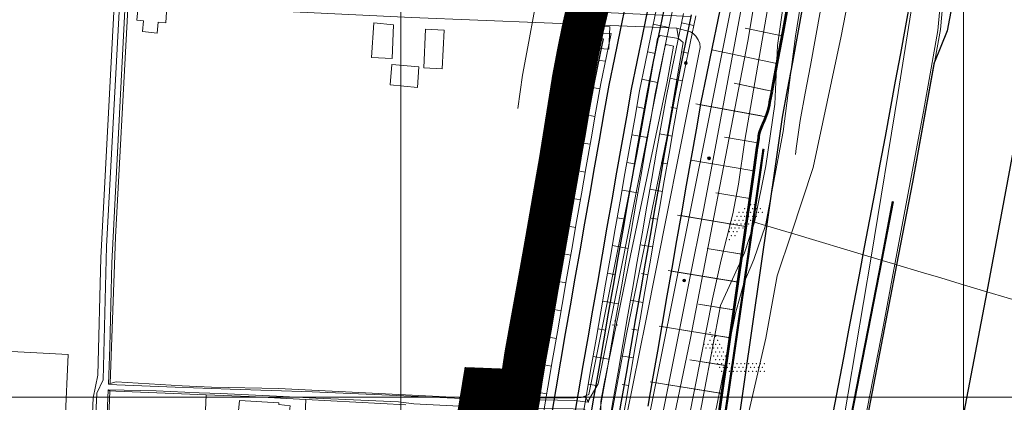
# Model space of a CAD drawing. Header units: metres. Extents: x 102313 to 104557, y 415820 to 422103.
# Tile 844 of 865: x 103732 to 103907, y 419799 to 419867. Entities that reach past the tile are written whole.
import ezdxf

# ---------------------------------------------------------------- set-up
doc = ezdxf.new("R2010")
doc.units = ezdxf.units.M
doc.header["$MEASUREMENT"] = 0
for name, pattern in [('DGN Style 2', [121.043411, 72.626047, -48.417365]), ('DGN Style 5', [84.730388, 36.313023, -48.417365]), ('KG-GV', [42, 12, -6, 0, -6, 12, -6]), ('VW-1-1_STREEP', [20, 10, -10])]:
    doc.linetypes.add(name, pattern=pattern)
for name, color, linetype, lineweight in [('00-50m-Bowgr-markering rijstrook', 4, 'DGN Style 5', 0), ('00-Coordinaten', 7, 'Continuous', 0), ('00-kader-2', 2, 'Continuous', 0), ('00-Taludlijn', 3, 'DGN Style 2', 0), ('Berm', 92, 'Continuous', 0), ('BOMEN', 7, 'Continuous', 0), ('Erf', 52, 'Continuous', 0), ('Geluidsscherm', 7, 'Continuous', 0), ('Hoofdgebouw', 1, 'Continuous', 0), ('Muur', 12, 'Continuous', 0), ('N-WE-GW-GRONDWERK_KRUIN-G', 3, 'Continuous', 30), ('N-WE-GW-GRONDWERKLIJN_KRUIN-G', 90, 'Continuous', 53), ('N-WE-GW-GRONDWERKLIJN_TEEN-G', 90, 'Continuous', 30), ('N-WE-GW-TALUDARCERING-G', 90, 'Continuous', 13), ('N-WE-GW-WATERGANG-G', 90, 'Continuous', 0), ('N-WE-GW-WATERGANG_WATERLIJN-G', 130, 'Continuous', 30), ('N-WE-KG-GRONDVERWERVING-G', 130, 'KG-GV', 30), ('N-WE-KW-KUNSTWERK_GELUIDSWERING-G', 170, 'VW-1-1_STREEP', 53), ('N-WE-VH-KANTVERHARDING-GD', 6, 'Continuous', 30), ('Oever_slootkant', 92, 'Continuous', 0), ('Schuur', 1, 'Continuous', 0), ('Terrein_bouwland', 92, 'Continuous', 0), ('Terrein_gras', 3, 'Continuous', 0), ('Terrein_onbegroeid', 94, 'Continuous', 0), ('Terrein_struiken', 92, 'Continuous', 0), ('water', 2, 'Continuous', 0), ('Wegdeel', 254, 'Continuous', 0)]:
    doc.layers.add(name, color=color, linetype=linetype, lineweight=lineweight)

# ---------------------------------------------------------------- blocks, each defined once
blk = doc.blocks.new('145_24')
at = {"layer": 'BOMEN'}
h = blk.add_hatch(color=7, dxfattribs=at)
edge = h.paths.add_edge_path()
edge.add_arc((0, 0), 0.25, 0, 360)
blk.add_circle((0, 0), 0.25, dxfattribs=at)

msp = doc.modelspace()

# ---------------------------------------------------------------- linework, layer by layer
at = {"layer": '00-50m-Bowgr-markering rijstrook', "flags": 128}
for points in [[(103856.186, 420053.952), (103855.372, 420049.039), (103854.558, 420044.138), (103853.741, 420039.238), (103852.923, 420034.339), (103852.101, 420029.439), (103851.277, 420024.541), (103850.451, 420019.64), (103849.925, 420016.533), (103849.623, 420014.748), (103848.791, 420009.847), (103847.958, 420004.951), (103847.122, 420000.055), (103846.283, 419995.159), (103845.442, 419990.264), (103844.598, 419985.369), (103843.752, 419980.471), (103843.353, 419978.171), (103842.904, 419975.584), (103842.052, 419970.687), (103841.199, 419965.794), (103840.343, 419960.901), (103839.484, 419956.009), (103838.623, 419951.117), (103837.759, 419946.226), (103836.893, 419941.335), (103836.025, 419936.445), (103835.154, 419931.555), (103834.28, 419926.665), (103833.404, 419921.776), (103832.525, 419916.888), (103831.644, 419911.999), (103830.761, 419907.112), (103829.875, 419902.224), (103828.986, 419897.337), (103828.095, 419892.451), (103827.201, 419887.565), (103826.305, 419882.68), (103825.407, 419877.795), (103824.506, 419872.91), (103823.602, 419868.026), (103822.696, 419863.142), (103821.587, 419857.179), (103820.736, 419851.169), (103820.037, 419846.246), (103819.336, 419841.324), (103818.632, 419836.402), (103817.925, 419831.48), (103817.216, 419826.559), (103816.504, 419821.638), (103815.79, 419816.716), (103815.074, 419811.796), (103814.354, 419806.875), (103813.633, 419801.955), (103812.908, 419797.035), (103812.181, 419792.115), (103811.452, 419787.196), (103810.72, 419782.276), (103809.986, 419777.357), (103809.249, 419772.439), (103808.672, 419768.604), (103808.18, 419766.093), (103807.928, 419764.812), (103806.969, 419759.932), (103806.006, 419755.051), (103805.871, 419754.364), (103805.044, 419750.183), (103804.077, 419745.308), (103803.109, 419740.434), (103802.138, 419735.561), (103801.164, 419730.688), (103800.188, 419725.816), (103799.209, 419720.945), (103798.228, 419716.073), (103797.244, 419711.203), (103796.258, 419706.333), (103795.269, 419701.463), (103794.278, 419696.594), (103793.285, 419691.725), (103792.288, 419686.857), (103791.29, 419681.989), (103790.289, 419677.122), (103789.285, 419672.256), (103788.279, 419667.39), (103787.271, 419662.524), (103786.26, 419657.659), (103785.246, 419652.794), (103784.23, 419647.93), (103783.212, 419643.067), (103782.191, 419638.204), (103781.167, 419633.341), (103780.141, 419628.48), (103779.113, 419623.618), (103778.082, 419618.757), (103777.049, 419613.897), (103776.013, 419609.037), (103774.975, 419604.178), (103773.934, 419599.319), (103772.89, 419594.461), (103771.845, 419589.603), (103770.796, 419584.746), (103769.746, 419579.889), (103768.692, 419575.033), (103767.637, 419570.178), (103766.579, 419565.323), (103765.518, 419560.468), (103764.455, 419555.614), (103764.454, 419555.611), (103763.389, 419550.761), (103762.321, 419545.908), (103761.25, 419541.056), (103760.177, 419536.204), (103759.102, 419531.353), (103758.024, 419526.502), (103756.943, 419521.652), (103755.86, 419516.802), (103754.775, 419511.953), (103753.687, 419507.105), (103752.597, 419502.257), (103751.504, 419497.41), (103750.408, 419492.563), (103749.311, 419487.717), (103748.21, 419482.871), (103747.108, 419478.026), (103746.002, 419473.182), (103744.895, 419468.338), (103743.784, 419463.494), (103742.672, 419458.651), (103741.557, 419453.809), (103740.439, 419448.968), (103739.319, 419444.126), (103738.196, 419439.286), (103737.071, 419434.446), (103735.944, 419429.607), (103734.814, 419424.768), (103733.681, 419419.93), (103732.546, 419415.092), (103731.409, 419410.255), (103730.269, 419405.418), (103729.213, 419400.948), (103728.088, 419396.494), (103726.868, 419391.676), (103725.645, 419386.859), (103724.421, 419382.043), (103723.194, 419377.228), (103721.871, 419372.049), (103720.622, 419366.847), (103720.542, 419366.514), (103719.462, 419362.022), (103718.297, 419357.191), (103717.13, 419352.361), (103715.961, 419347.532), (103714.789, 419342.704), (103713.615, 419337.876), (103712.438, 419333.048), (103711.258, 419328.222), (103710.077, 419323.395), (103708.892, 419318.57), (103707.706, 419313.745), (103706.517, 419308.92), (103705.325, 419304.097), (103704.131, 419299.274), (103702.934, 419294.451), (103701.735, 419289.629), (103700.534, 419284.808), (103699.33, 419279.987), (103698.124, 419275.167), (103696.915, 419270.347), (103695.703, 419265.529), (103694.49, 419260.71), (103693.273, 419255.893), (103692.055, 419251.076), (103690.833, 419246.259), (103689.61, 419241.444), (103688.384, 419236.629), (103687.155, 419231.814), (103685.924, 419227), (103684.691, 419222.187), (103683.455, 419217.374), (103682.216, 419212.562), (103680.976, 419207.751), (103679.732, 419202.939), (103678.75, 419199.145), (103678.487, 419198.134), (103677.238, 419193.317), (103675.987, 419188.505), (103674.733, 419183.694), (103673.477, 419178.879), (103673.301, 419178.206), (103672.22, 419174.074), (103670.96, 419169.264), (103669.698, 419164.455), (103668.434, 419159.647), (103667.167, 419154.839), (103665.898, 419150.032), (103664.627, 419145.225), (103663.354, 419140.419), (103662.079, 419135.614), (103660.801, 419130.809), (103659.521, 419126.005), (103658.239, 419121.201), (103656.955, 419116.398), (103655.668, 419111.596), (103654.38, 419106.794), (103653.089, 419101.992), (103651.796, 419097.192), (103650.5, 419092.392), (103649.203, 419087.592), (103647.903, 419082.793), (103646.601, 419077.995), (103645.297, 419073.197), (103643.99, 419068.4), (103642.682, 419063.604), (103641.371, 419058.808), (103640.058, 419054.013), (103638.742, 419049.218), (103637.425, 419044.424), (103636.105, 419039.631), (103634.783, 419034.838), (103633.459, 419030.045), (103632.133, 419025.254), (103630.804, 419020.463), (103629.474, 419015.672), (103628.141, 419010.883), (103626.805, 419006.094), (103625.468, 419001.305), (103624.128, 418996.517), (103622.787, 418991.73), (103621.443, 418986.943), (103620.096, 418982.157), (103618.748, 418977.372), (103617.397, 418972.587), (103616.045, 418967.803), (103614.689, 418963.019), (103613.332, 418958.236), (103611.973, 418953.454), (103610.611, 418948.672), (103609.247, 418943.891), (103607.881, 418939.111), (103606.513, 418934.331), (103605.142, 418929.552), (103603.77, 418924.773), (103602.395, 418919.995), (103601.018, 418915.218), (103599.638, 418910.441), (103598.257, 418905.665), (103596.873, 418900.89), (103595.487, 418896.115), (103594.099, 418891.341), (103592.709, 418886.568), (103591.316, 418881.795), (103589.922, 418877.023), (103588.525, 418872.251), (103587.126, 418867.48), (103585.724, 418862.71), (103584.321, 418857.941), (103582.915, 418853.172), (103581.507, 418848.403), (103580.097, 418843.636), (103578.685, 418838.869), (103577.27, 418834.102), (103575.853, 418829.337), (103574.434, 418824.572), (103573.013, 418819.807), (103571.59, 418815.044), (103570.164, 418810.281), (103568.736, 418805.516), (103567.783, 418802.341), (103567.308, 418800.76), (103565.875, 418795.995), (103564.44, 418791.235), (103563.004, 418786.475), (103561.565, 418781.716), (103560.124, 418776.958), (103558.681, 418772.2), (103557.236, 418767.443), (103555.789, 418762.687), (103554.339, 418757.931), (103552.887, 418753.176), (103551.433, 418748.421), (103549.977, 418743.668), (103548.518, 418738.914), (103547.058, 418734.162), (103545.595, 418729.41), (103544.13, 418724.659), (103542.663, 418719.909), (103541.193, 418715.159), (103539.722, 418710.41), (103538.248, 418705.662), (103536.772, 418700.914), (103535.294, 418696.167), (103533.813, 418691.421), (103532.331, 418686.675), (103530.846, 418681.93), (103529.359, 418677.186), (103527.87, 418672.443), (103526.379, 418667.7), (103524.885, 418662.958), (103523.39, 418658.216), (103521.888, 418653.464)], [(103905.514, 420045.784), (103904.698, 420040.858), (103903.88, 420035.933), (103903.059, 420031.008), (103902.236, 420026.084), (103901.411, 420021.16), (103900.583, 420016.236), (103899.753, 420011.313), (103899.224, 420008.191), (103898.92, 420006.391), (103898.084, 420001.468), (103897.246, 419996.547), (103896.406, 419991.625), (103895.563, 419986.705), (103894.718, 419981.784), (103893.87, 419976.864), (103893.019, 419971.945), (103892.618, 419969.629), (103892.166, 419967.026), (103891.311, 419962.107), (103890.453, 419957.189), (103889.592, 419952.271), (103888.729, 419947.353), (103887.864, 419942.437), (103886.996, 419937.52), (103886.125, 419932.604), (103885.252, 419927.688), (103884.376, 419922.773), (103883.498, 419917.859), (103882.618, 419912.944), (103881.735, 419908.031), (103880.849, 419903.117), (103879.961, 419898.204), (103879.07, 419893.292), (103878.177, 419888.38), (103877.281, 419883.468), (103876.383, 419878.557), (103875.483, 419873.647), (103874.579, 419868.737), (103873.674, 419863.827), (103872.765, 419858.918), (103871.855, 419854.009), (103870.942, 419849.101), (103870.242, 419844.153), (103869.539, 419839.205), (103868.834, 419834.257), (103868.126, 419829.31), (103867.416, 419824.363), (103866.703, 419819.416), (103865.988, 419814.469), (103865.27, 419809.523), (103864.55, 419804.577), (103863.827, 419799.631), (103863.101, 419794.685), (103862.373, 419789.74), (103861.643, 419784.795), (103860.91, 419779.85), (103860.174, 419774.906), (103859.436, 419769.961), (103858.695, 419765.017), (103857.952, 419760.074), (103857.245, 419756.467), (103856.99, 419755.172), (103856.027, 419750.272), (103855.06, 419745.371), (103854.922, 419744.671), (103854.092, 419740.472), (103853.121, 419735.573), (103852.147, 419730.674), (103851.171, 419725.776), (103850.192, 419720.878), (103849.211, 419715.981), (103848.227, 419711.084), (103847.241, 419706.188), (103846.252, 419701.292), (103845.261, 419696.397), (103844.267, 419691.502), (103843.271, 419686.608), (103842.272, 419681.714), (103841.271, 419676.821), (103840.267, 419671.929), (103839.261, 419667.037), (103838.252, 419662.145), (103837.241, 419657.254), (103836.227, 419652.363), (103835.211, 419647.473), (103834.192, 419642.584), (103833.171, 419637.695), (103832.148, 419632.806), (103831.121, 419627.918), (103830.093, 419623.031), (103829.061, 419618.144), (103828.028, 419613.257), (103826.992, 419608.372), (103825.953, 419603.486), (103824.912, 419598.601), (103823.868, 419593.717), (103822.822, 419588.833), (103821.773, 419583.95), (103820.722, 419579.068), (103819.668, 419574.185), (103818.612, 419569.304), (103817.554, 419564.423), (103816.493, 419559.542), (103815.429, 419554.662), (103814.363, 419549.783), (103813.294, 419544.904), (103813.293, 419544.9), (103812.223, 419540.026), (103811.15, 419535.148), (103810.073, 419530.271), (103808.995, 419525.394), (103807.914, 419520.518), (103806.83, 419515.642), (103805.744, 419510.767), (103804.656, 419505.893), (103803.565, 419501.019), (103802.471, 419496.145), (103801.375, 419491.273), (103800.277, 419486.4), (103799.176, 419481.529), (103798.072, 419476.658), (103796.966, 419471.787), (103795.858, 419466.917), (103794.747, 419462.048), (103793.633, 419457.179), (103792.518, 419452.311), (103791.399, 419447.443), (103790.278, 419442.576), (103789.155, 419437.709), (103788.029, 419432.843), (103786.901, 419427.978), (103785.77, 419423.113), (103784.637, 419418.249), (103783.501, 419413.385), (103782.363, 419408.522), (103781.222, 419403.659), (103780.079, 419398.797), (103778.933, 419393.936), (103777.785, 419389.075), (103776.561, 419384.232), (103775.335, 419379.39), (103774.106, 419374.549), (103772.875, 419369.708), (103771.642, 419364.868), (103770.406, 419360.028), (103769.24, 419355.172), (103769.157, 419354.826), (103768.072, 419350.316), (103766.902, 419345.461), (103765.729, 419340.606), (103764.553, 419335.752), (103763.375, 419330.899), (103762.195, 419326.046), (103761.012, 419321.194), (103759.827, 419316.342), (103758.639, 419311.491), (103757.449, 419306.641), (103756.256, 419301.791), (103755.06, 419296.942), (103753.863, 419292.093), (103752.663, 419287.245), (103751.46, 419282.398), (103750.255, 419277.551), (103749.047, 419272.705), (103747.837, 419267.86), (103746.624, 419263.015), (103745.409, 419258.17), (103744.192, 419253.327), (103742.972, 419248.484), (103741.749, 419243.641), (103740.524, 419238.8), (103739.297, 419233.959), (103738.067, 419229.118), (103736.834, 419224.278), (103735.6, 419219.439), (103734.362, 419214.6), (103733.122, 419209.762), (103731.88, 419204.925), (103730.635, 419200.088), (103729.388, 419195.252), (103728.138, 419190.417), (103727.152, 419186.606), (103726.886, 419185.582), (103725.632, 419180.747), (103724.375, 419175.913), (103723.116, 419171.08), (103721.855, 419166.247), (103721.676, 419165.562), (103720.591, 419161.414), (103719.325, 419156.582), (103718.057, 419151.751), (103716.787, 419146.92), (103715.515, 419142.09), (103714.24, 419137.261), (103712.963, 419132.432), (103711.684, 419127.604), (103710.403, 419122.776), (103709.119, 419117.949), (103707.833, 419113.122), (103706.545, 419108.296), (103705.255, 419103.471), (103703.963, 419098.646), (103702.668, 419093.822), (103701.371, 419088.999), (103700.072, 419084.176), (103698.77, 419079.353), (103697.467, 419074.532), (103696.161, 419069.711), (103694.853, 419064.89), (103693.543, 419060.07), (103692.23, 419055.251), (103690.915, 419050.432), (103689.599, 419045.614), (103688.279, 419040.796), (103686.958, 419035.979), (103685.634, 419031.163), (103684.309, 419026.347), (103682.981, 419021.532), (103681.65, 419016.718), (103680.318, 419011.904), (103678.983, 419007.091), (103677.646, 419002.278), (103676.307, 418997.466), (103674.966, 418992.655), (103673.622, 418987.844), (103672.276, 418983.034), (103670.928, 418978.225), (103669.578, 418973.416), (103668.225, 418968.607), (103666.871, 418963.8), (103665.514, 418958.993), (103664.155, 418954.186), (103662.793, 418949.381), (103661.43, 418944.575), (103660.064, 418939.771), (103658.696, 418934.967), (103657.326, 418930.164), (103655.954, 418925.361), (103654.579, 418920.559), (103653.202, 418915.758), (103651.823, 418910.957), (103650.442, 418906.157), (103649.058, 418901.358), (103647.673, 418896.559), (103646.285, 418891.761), (103644.894, 418886.963), (103643.502, 418882.166), (103642.108, 418877.37), (103640.711, 418872.575), (103639.312, 418867.78), (103637.911, 418862.985), (103636.507, 418858.192), (103635.102, 418853.399), (103633.694, 418848.606), (103632.284, 418843.815), (103630.872, 418839.024), (103629.457, 418834.233), (103628.04, 418829.443), (103626.622, 418824.654), (103625.2, 418819.866), (103623.777, 418815.078), (103622.352, 418810.291), (103620.924, 418805.505), (103619.494, 418800.719), (103618.062, 418795.934), (103616.628, 418791.149), (103615.67, 418787.959), (103615.191, 418786.365), (103613.752, 418781.582), (103612.311, 418776.8), (103610.868, 418772.018), (103609.423, 418767.237), (103607.975, 418762.456), (103606.525, 418757.676), (103605.073, 418752.897), (103603.619, 418748.119), (103602.163, 418743.341), (103600.704, 418738.564), (103599.243, 418733.787), (103597.78, 418729.011), (103596.315, 418724.236), (103594.848, 418719.462), (103593.378, 418714.688), (103591.906, 418709.915), (103590.432, 418705.143), (103588.956, 418700.371), (103587.478, 418695.6), (103585.997, 418690.829), (103584.514, 418686.06), (103583.029, 418681.291), (103581.542, 418676.522), (103580.053, 418671.755), (103578.561, 418666.988), (103577.067, 418662.222), (103575.571, 418657.456), (103574.073, 418652.691), (103572.573, 418647.927), (103571.07, 418643.164), (103569.565, 418638.401)]]:
    msp.add_lwpolyline(points, dxfattribs=at)
at = {"layer": '00-Coordinaten'}
for p, q in [((103800, 420000), (103800, 417600)), ((103900, 420000), (103900, 417600)), ((104100, 419800), (102600, 419800))]:
    msp.add_line(p, q, dxfattribs=at)
at = {"layer": '00-kader-2', "color": 7}
for p in [(103862.14, 419834.182), (103862.828, 419834.182), (103860.074, 419832.805), (103860.763, 419832.805), (103861.107, 419833.494), (103861.451, 419832.805), (103861.796, 419833.494), (103862.14, 419832.805), (103862.484, 419833.494), (103862.828, 419832.805), (103863.173, 419833.494), (103863.517, 419832.805), (103863.861, 419833.494), (103864.205, 419832.805), (103858.353, 419830.74), (103858.697, 419831.428), (103859.042, 419830.74), (103859.386, 419831.428), (103859.73, 419832.117), (103859.73, 419830.74), (103860.074, 419831.428), (103860.419, 419832.117), (103860.419, 419830.74), (103860.763, 419831.428), (103861.107, 419832.117), (103861.107, 419830.74), (103861.451, 419831.428), (103861.796, 419832.117), (103861.796, 419830.74), (103862.14, 419831.428), (103862.484, 419832.117), (103863.173, 419832.117), (103858.353, 419829.363), (103858.697, 419830.051), (103859.042, 419829.363), (103859.386, 419830.051), (103859.73, 419829.363), (103860.074, 419830.051), (103860.763, 419830.051), (103858.353, 419827.986), (103858.697, 419828.674), (103859.386, 419828.674), (103838.042, 419813.527), (103837.698, 419812.839), (103838.387, 419812.839), (103854.911, 419811.462), (103854.911, 419810.085), (103855.255, 419810.773), (103855.599, 419810.085), (103855.943, 419810.773), (103856.288, 419810.085), (103853.878, 419809.396), (103854.222, 419808.708), (103854.566, 419809.396), (103854.911, 419808.708), (103855.255, 419809.396), (103855.255, 419808.019), (103855.599, 419808.708), (103855.943, 419809.396), (103855.943, 419808.019), (103856.288, 419808.708), (103856.632, 419809.396), (103856.632, 419808.019), (103856.976, 419808.708), (103857.32, 419808.019), (103855.599, 419807.331), (103855.943, 419806.642), (103856.288, 419807.331), (103856.632, 419806.642), (103856.976, 419807.331), (103857.32, 419806.642), (103857.665, 419807.331), (103858.009, 419806.642), (103856.288, 419805.954), (103856.632, 419805.265), (103856.976, 419805.954), (103856.976, 419804.577), (103857.32, 419805.265), (103857.665, 419805.954), (103857.665, 419804.577), (103858.009, 419805.265), (103858.353, 419805.954), (103858.353, 419804.577), (103858.697, 419805.265), (103859.042, 419805.954), (103859.042, 419804.577), (103859.386, 419805.265), (103859.73, 419805.954), (103859.73, 419804.577), (103860.074, 419805.265), (103860.419, 419805.954), (103860.419, 419804.577), (103860.763, 419805.265), (103861.107, 419805.954), (103861.107, 419804.577), (103861.451, 419805.265), (103861.796, 419805.954), (103861.796, 419804.577), (103862.14, 419805.265), (103862.484, 419805.954), (103862.484, 419804.577), (103862.828, 419805.265), (103863.173, 419805.954), (103863.173, 419804.577), (103863.517, 419805.265), (103863.861, 419805.954), (103863.861, 419804.577), (103864.205, 419805.265), (103864.55, 419805.954), (103864.55, 419804.577)]:
    msp.add_point(p, dxfattribs=at)
at = {"layer": '00-Taludlijn', "linetype": 'Continuous', "flags": 128}
for points in [[(103859.199, 419855.743), (103864.961, 419854.524)], [(103852.429, 419852.066), (103864.098, 419849.931)], [(103849.14, 419832.339), (103861.229, 419830.333)], [(103854.41, 419826.398), (103860.497, 419825.391)], [(103847.507, 419822.473), (103859.762, 419820.449)], [(103852.859, 419816.524), (103859.025, 419815.508)], [(103845.881, 419812.606), (103858.286, 419810.567)], [(103851.308, 419806.649), (103857.544, 419805.627)], [(103844.264, 419802.737), (103856.8, 419800.687)]]:
    msp.add_lwpolyline(points, dxfattribs=at)
at = {"layer": 'Berm', "flags": 128}
for points in [[(103883.546, 419824.882), (103878.118, 419792.676), (103872.245, 419766.837), (103865.819, 419735.519)], [(103885.33, 419824.348), (103883.546, 419824.882)], [(103887.758, 419823.622), (103885.512, 419824.294)], [(103904.148, 419818.719), (103914.974, 419815.481)]]:
    msp.add_lwpolyline(points, dxfattribs=at)
at = {"layer": 'Erf', "flags": 128}
for points in [[(103765.361, 419800.425), (103762.657, 419737.889), (103760.403, 419689.716)], [(103778.629, 419700.419), (103783.087, 419799.572)]]:
    msp.add_lwpolyline(points, dxfattribs=at)
at = {"layer": 'Geluidsscherm', "flags": 128}
for points in [[(103885.431, 419824.318), (103887.405, 419834.597)], [(103885.431, 419824.318), (103878.5, 419788.865), (103874.734, 419769.593), (103871.487, 419753.02), (103868.068, 419735.497), (103867.422, 419731.826)], [(103885.431, 419824.318), (103885.431, 419824.318)]]:
    msp.add_lwpolyline(points, dxfattribs=at)
at = {"layer": 'Hoofdgebouw', "flags": 128}
for points in [[(103739.33, 419775.46), (103740.33, 419795.75), (103740.847, 419807.592), (103706.11, 419809.422), (103702.528, 419806.121), (103705.808, 419802.834), (103705.429, 419797.469), (103704.4, 419777.2)], [(103824.833, 419807.854), (103821.614, 419808.096), (103821.246, 419804.049), (103824.528, 419803.802), (103824.833, 419807.854)]]:
    msp.add_lwpolyline(points, dxfattribs=at)
at = {"layer": 'Muur', "flags": 128}
for points in [[(103885.512, 419824.294), (103887.508, 419834.694), (103887.322, 419834.73), (103885.33, 419824.348)], [(103885.33, 419824.348), (103875.564, 419774.32), (103868.032, 419735.828), (103867.282, 419731.557)], [(103867.467, 419731.52), (103868.214, 419735.774), (103875.746, 419774.266), (103885.512, 419824.294)], [(103885.33, 419824.348), (103885.431, 419824.318)], [(103885.431, 419824.318), (103885.512, 419824.294)]]:
    msp.add_lwpolyline(points, dxfattribs=at)
at = {"layer": 'N-WE-GW-GRONDWERK_KRUIN-G', "flags": 128}
msp.add_lwpolyline([(103868.728, 419869.815), (103867.823, 419864.908), (103866.915, 419860.002), (103866.005, 419855.096), (103865.331, 419851.476)], dxfattribs=at)
at = {"layer": 'N-WE-GW-GRONDWERKLIJN_KRUIN-G', "flags": 128}
msp.add_lwpolyline([(103868.747, 419869.805), (103867.843, 419864.898), (103866.937, 419859.991), (103866.028, 419855.085), (103865.888, 419854.328), (103865.526, 419852.379, -0.0634357), (103864.275, 419848.48, 0.0983661), (103863.515, 419846.004), (103863.273, 419844.289), (103862.71, 419840.311), (103862.007, 419835.366), (103861.302, 419830.422), (103860.594, 419825.478), (103859.884, 419820.534), (103859.171, 419815.59), (103858.455, 419810.647), (103857.738, 419805.704), (103857.017, 419800.761), (103856.295, 419795.818)], format="xyb", dxfattribs=at)
msp.add_lwpolyline([(103868.747, 419869.805), (103867.843, 419864.898), (103866.937, 419859.991), (103866.028, 419855.085), (103865.888, 419854.328), (103865.526, 419852.379, -0.0634357), (103864.275, 419848.48, 0.0983661), (103863.515, 419846.004), (103863.273, 419844.289), (103862.71, 419840.311), (103862.007, 419835.366), (103861.302, 419830.422), (103860.594, 419825.478), (103859.884, 419820.534), (103859.171, 419815.59), (103858.455, 419810.647), (103857.738, 419805.704), (103857.017, 419800.761), (103856.295, 419795.818)], format="xyb", dxfattribs=at)
at = {"layer": 'N-WE-GW-GRONDWERKLIJN_TEEN-G', "flags": 128}
msp.add_lwpolyline([(103857.339, 419871.903), (103856.33, 419867.021), (103855.322, 419862.139), (103854.316, 419857.257), (103853.312, 419852.375), (103852.445, 419847.467), (103851.579, 419842.559), (103850.715, 419837.65), (103849.853, 419832.741), (103848.993, 419827.831), (103848.135, 419822.922), (103847.279, 419818.011), (103846.425, 419813.101), (103845.572, 419808.189), (103844.721, 419803.278), (103843.873, 419798.366)], dxfattribs=at)
at = {"layer": 'N-WE-GW-TALUDARCERING-G', "flags": 128}
for points in [[(103844.837, 419866.243), (103847.628, 419865.667)], [(103852.034, 419865.992), (103849.831, 419866.448)], [(103861.164, 419865.553), (103867.709, 419864.173)], [(103843.828, 419861.346), (103845.223, 419861.058)], [(103851.024, 419861.095), (103849.922, 419861.323)], [(103855.23, 419861.695), (103866.802, 419859.259)], [(103832.205, 419859.79), (103833.002, 419859.638)], [(103836.334, 419859.656), (103835.37, 419859.803)], [(103842.82, 419856.448), (103845.611, 419855.874)], [(103850.015, 419856.198), (103847.812, 419856.652)], [(103859.199, 419855.743), (103865.888, 419854.328)], [(103831.316, 419854.87), (103832.839, 419854.601)], [(103835.353, 419854.754), (103833.438, 419855.12)], [(103853.232, 419851.919), (103864.822, 419849.798)], [(103830.525, 419849.933), (103831.247, 419849.806)], [(103834.483, 419849.83), (103833.523, 419849.999)], [(103841.892, 419851.536), (103843.295, 419851.287)], [(103849.059, 419851.291), (103847.956, 419851.518)], [(103841.023, 419846.612), (103843.83, 419846.117)], [(103848.189, 419846.367), (103845.974, 419846.764)], [(103829.737, 419844.996), (103831.102, 419844.756)], [(103833.615, 419844.906), (103831.696, 419845.244)], [(103857.507, 419846.148), (103863.396, 419845.164)], [(103840.156, 419841.688), (103841.559, 419841.441)], [(103847.321, 419841.443), (103846.214, 419841.638)], [(103851.495, 419842.084), (103862.696, 419840.217)], [(103828.922, 419840.063), (103829.579, 419839.947)], [(103832.749, 419839.982), (103831.789, 419840.15)], [(103839.29, 419836.763), (103842.097, 419836.27)], [(103846.456, 419836.518), (103844.24, 419836.908)], [(103855.959, 419836.273), (103861.993, 419835.27)], [(103828.06, 419835.138), (103829.373, 419834.908)], [(103831.885, 419835.057), (103829.965, 419835.393)], [(103838.427, 419831.838), (103839.831, 419831.592)], [(103845.592, 419831.594), (103844.484, 419831.788)], [(103849.765, 419832.235), (103861.287, 419830.323)], [(103827.205, 419830.211), (103827.858, 419830.097)], [(103831.023, 419830.132), (103830.063, 419830.3)], [(103830.162, 419825.206), (103828.243, 419825.541)], [(103837.566, 419826.913), (103840.373, 419826.422)], [(103844.73, 419826.668), (103842.514, 419827.057)], [(103854.41, 419826.398), (103860.579, 419825.377)], [(103826.34, 419825.286), (103827.651, 419825.058)], [(103836.706, 419821.987), (103838.11, 419821.743)], [(103843.87, 419821.743), (103842.762, 419821.937)], [(103848.042, 419822.384), (103859.869, 419820.432)], [(103825.458, 419820.365), (103826.126, 419820.249)], [(103829.304, 419820.28), (103828.344, 419820.448)], [(103835.848, 419817.061), (103838.656, 419816.573)], [(103843.012, 419816.817), (103840.795, 419817.204)], [(103824.564, 419815.446), (103825.937, 419815.208)], [(103828.447, 419815.354), (103826.527, 419815.688)], [(103852.859, 419816.524), (103859.156, 419815.486)], [(103834.992, 419812.135), (103836.396, 419811.892)], [(103842.155, 419811.891), (103841.047, 419812.084)], [(103846.326, 419812.533), (103858.44, 419810.542)], [(103823.671, 419810.526), (103824.377, 419810.404)], [(103827.593, 419810.428), (103826.633, 419810.594)], [(103834.139, 419807.209), (103836.946, 419806.722)], [(103841.301, 419806.965), (103839.084, 419807.349)], [(103851.308, 419806.649), (103857.722, 419805.598)], [(103822.836, 419805.597), (103824.23, 419805.356)], [(103826.74, 419805.501), (103824.82, 419805.833)], [(103844.618, 419802.68), (103857.002, 419800.654)], [(103833.287, 419802.282), (103834.691, 419802.039)], [(103840.449, 419802.038), (103839.34, 419802.23)], [(103822.086, 419800.653), (103822.733, 419800.542)], [(103825.89, 419800.574), (103824.929, 419800.74)]]:
    msp.add_lwpolyline(points, dxfattribs=at)
at = {"layer": 'N-WE-GW-WATERGANG-G', "flags": 128}
for points in [[(103845.414, 419869.034), (103844.407, 419864.158), (103843.402, 419859.281), (103842.399, 419854.404), (103841.533, 419849.502), (103840.668, 419844.599), (103839.805, 419839.696), (103838.945, 419834.792), (103838.086, 419829.888), (103837.228, 419824.984), (103836.373, 419820.079), (103835.52, 419815.174), (103834.668, 419810.268), (103833.819, 419805.362), (103832.971, 419800.455), (103832.125, 419795.548)], [(103848.205, 419868.457), (103847.198, 419863.582), (103846.194, 419858.706), (103845.199, 419853.869), (103844.339, 419849.006), (103843.475, 419844.104), (103842.612, 419839.202), (103841.752, 419834.3), (103840.893, 419829.397), (103840.036, 419824.493), (103839.181, 419819.59), (103838.328, 419814.685), (103837.476, 419809.781), (103836.627, 419804.876), (103835.779, 419799.97), (103834.934, 419795.064)], [(103850.183, 419868.155), (103849.176, 419863.276), (103848.171, 419858.397), (103847.167, 419853.517), (103846.301, 419848.613), (103845.435, 419843.707), (103844.572, 419838.802), (103843.711, 419833.896), (103842.852, 419828.99), (103841.994, 419824.083), (103841.138, 419819.176), (103840.285, 419814.268), (103839.433, 419809.36), (103838.583, 419804.451), (103837.734, 419799.542), (103836.888, 419794.633)], [(103852.396, 419867.747), (103851.389, 419862.867), (103850.383, 419857.986), (103849.38, 419853.106), (103848.512, 419848.2), (103847.647, 419843.294), (103846.784, 419838.387), (103845.922, 419833.48), (103845.063, 419828.573), (103844.205, 419823.665), (103843.349, 419818.756), (103842.495, 419813.848), (103841.643, 419808.939), (103840.793, 419804.029), (103839.944, 419799.119), (103839.098, 419794.208)], [(103814.323, 419800.461), (103822.01, 419800.163), (103822.372, 419802.487), (103823.107, 419807.41), (103823.993, 419812.303), (103824.882, 419817.196), (103825.772, 419822.089), (103826.642, 419826.986), (103827.497, 419831.885), (103828.345, 419836.786), (103829.207, 419841.683), (103829.992, 419846.596), (103830.777, 419851.508), (103831.564, 419856.419), (103832.493, 419861.304), (103833.19, 419864.692), (103837.343, 419864.553), (103836.52, 419860.558), (103835.517, 419855.684), (103834.651, 419850.785), (103833.787, 419845.886), (103832.925, 419840.986), (103832.065, 419836.086), (103831.207, 419831.185), (103830.35, 419826.284), (103829.496, 419821.383), (103828.643, 419816.481), (103827.792, 419811.579), (103826.943, 419806.676), (103826.096, 419801.773), (103825.251, 419796.87)], [(103822.846, 419797.332), (103823.691, 419802.234), (103824.538, 419807.136), (103825.387, 419812.038), (103826.237, 419816.939), (103827.09, 419821.839), (103827.944, 419826.74), (103828.8, 419831.639), (103829.658, 419836.539), (103830.518, 419841.438), (103831.38, 419846.336), (103832.244, 419851.234), (103833.11, 419856.132), (103834.112, 419861.004), (103834.566, 419863.209), (103835.073, 419863.192), (103834.603, 419860.913), (103833.601, 419856.04), (103832.735, 419851.142), (103831.872, 419846.244), (103831.01, 419841.345), (103830.15, 419836.446), (103829.292, 419831.547), (103828.435, 419826.647), (103827.581, 419821.746), (103826.728, 419816.845), (103825.878, 419811.944), (103825.029, 419807.042), (103824.182, 419802.14), (103823.337, 419797.237)]]:
    msp.add_lwpolyline(points, dxfattribs=at)
at = {"layer": 'N-WE-GW-WATERGANG_WATERLIJN-G', "flags": 128}
for points in [[(103846.741, 419868.79), (103845.735, 419863.912), (103844.73, 419859.035), (103843.726, 419854.157), (103842.86, 419849.254), (103841.995, 419844.351), (103841.132, 419839.447), (103840.271, 419834.543), (103839.412, 419829.638), (103838.555, 419824.733), (103837.7, 419819.828), (103836.846, 419814.922), (103835.995, 419810.015), (103835.145, 419805.109), (103834.297, 419800.201), (103833.451, 419795.294)], [(103838.361, 419794.35), (103839.208, 419799.26), (103840.056, 419804.17), (103840.906, 419809.079), (103841.758, 419813.988), (103842.612, 419818.896), (103843.468, 419823.804), (103844.326, 419828.712), (103845.185, 419833.619), (103846.047, 419838.525), (103846.91, 419843.432), (103847.775, 419848.338), (103848.642, 419853.243), (103849.646, 419858.123), (103850.651, 419863.003), (103851.659, 419867.883)], [(103833.908, 419863.731), (103833.375, 419861.141), (103832.373, 419856.269), (103831.507, 419851.372), (103830.643, 419846.474), (103829.781, 419841.576), (103828.922, 419836.677), (103828.064, 419831.778), (103827.207, 419826.879), (103826.353, 419821.979), (103825.501, 419817.079), (103824.65, 419812.178), (103823.802, 419807.277), (103822.955, 419802.375), (103822.515, 419799.823)], [(103835.935, 419863.664), (103835.34, 419860.776), (103834.338, 419855.903), (103833.472, 419851.005), (103832.608, 419846.106), (103831.746, 419841.207), (103830.886, 419836.308), (103830.028, 419831.408), (103829.172, 419826.507), (103828.317, 419821.607), (103827.465, 419816.705), (103826.614, 419811.804), (103825.765, 419806.902), (103824.918, 419801.999), (103824.073, 419797.096)], [(103833.908, 419863.731), (103835.935, 419863.664)], [(103814.25, 419800.016), (103822.515, 419799.823)]]:
    msp.add_lwpolyline(points, dxfattribs=at)
at = {"layer": 'N-WE-KG-GRONDVERWERVING-G', "linetype": 'Continuous', "lineweight": 0, "ltscale": 5, "const_width": 7.5, "flags": 128}
msp.add_lwpolyline([(103833.681, 419871.241), (103833.121, 419868.904), (103832.381, 419865.719), (103831.512, 419861.499), (103830.579, 419856.592), (103829.789, 419851.665), (103829.005, 419846.753), (103828.221, 419841.849), (103827.36, 419836.958), (103826.511, 419832.056), (103825.657, 419827.159), (103824.788, 419822.266), (103823.898, 419817.375), (103823.009, 419812.482), (103822.12, 419807.573), (103821.383, 419802.638), (103821.159, 419801.197), (103814.485, 419801.456), (103813.732, 419796.846), (103820.412, 419796.52), (103819.782, 419792.838)], dxfattribs=at)
at = {"layer": 'N-WE-KW-KUNSTWERK_GELUIDSWERING-G', "const_width": 0.4, "flags": 128}
msp.add_lwpolyline([(103864.43, 419844.104), (103863.869, 419840.155), (103863.165, 419835.21), (103862.458, 419830.265), (103861.748, 419825.321), (103861.036, 419820.377), (103860.321, 419815.434), (103859.603, 419810.49), (103858.884, 419805.547), (103858.161, 419800.604), (103857.436, 419795.661), (103856.709, 419790.719), (103855.979, 419785.777), (103855.246, 419780.835), (103854.511, 419775.893), (103853.773, 419770.952), (103853.033, 419766.011), (103852.298, 419761.125), (103851.602, 419757.574), (103851.348, 419756.28), (103850.385, 419751.382), (103849.419, 419746.485), (103849.281, 419745.785), (103848.451, 419741.588), (103847.48, 419736.692), (103846.507, 419731.796), (103845.532, 419726.9), (103844.554, 419722.006), (103843.573, 419717.111), (103842.59, 419712.217), (103841.604, 419707.324), (103840.616, 419702.431), (103839.625, 419697.539), (103838.632, 419692.647), (103837.637, 419687.756), (103836.638, 419682.865), (103835.638, 419677.975), (103834.635, 419673.085), (103833.629, 419668.196), (103832.621, 419663.307), (103831.61, 419658.419), (103830.597, 419653.531), (103829.582, 419648.644), (103828.564, 419643.757), (103827.543, 419638.871), (103826.52, 419633.986), (103825.494, 419629.1), (103824.466, 419624.216), (103823.436, 419619.332), (103822.402, 419614.448), (103821.367, 419609.565), (103820.329, 419604.683), (103819.288, 419599.801), (103818.245, 419594.919), (103817.2, 419590.039), (103816.152, 419585.158), (103815.101, 419580.278), (103814.048, 419575.399), (103812.993, 419570.521), (103811.935, 419565.642), (103810.874, 419560.765), (103809.811, 419555.888), (103808.746, 419551.011), (103807.678, 419546.135), (103807.677, 419546.132), (103806.607, 419541.26), (103806.577, 419541.121)], dxfattribs=at)
at = {"layer": 'N-WE-VH-KANTVERHARDING-GD', "flags": 128}
for points in [[(103938.122, 420008.729), (103929.212, 419956.023), (103917.54, 419890.643), (103904.148, 419818.719), (103895.328, 419772.86), (103879.323, 419692.029), (103868.789, 419641.128), (103859.751, 419597.65), (103850.171, 419553.164), (103841.185, 419512.285), (103831.03, 419467.189), (103827.323, 419451.05), (103819.703, 419417.647), (103805.967, 419359.663), (103796.787, 419321.155), (103784.348, 419271.121), (103774.215, 419231.059), (103756.213, 419160.926), (103739.998, 419099.494), (103726.902, 419050.989)], [(103826.724, 419796.586), (103827.569, 419801.491), (103828.417, 419806.395), (103829.266, 419811.298), (103830.117, 419816.201), (103830.969, 419821.104), (103831.824, 419826.006), (103832.681, 419830.908), (103833.539, 419835.809), (103834.4, 419840.71), (103835.262, 419845.61), (103836.126, 419850.51), (103836.992, 419855.41), (103837.994, 419860.284), (103838.999, 419865.158), (103840.005, 419870.032)], [(103843.939, 419869.306), (103842.932, 419864.431), (103841.927, 419859.555), (103840.925, 419854.678), (103840.058, 419849.777), (103839.194, 419844.875), (103838.331, 419839.972), (103837.47, 419835.07), (103836.612, 419830.166), (103835.755, 419825.263), (103834.899, 419820.359), (103834.046, 419815.454), (103833.195, 419810.549), (103832.345, 419805.644), (103831.498, 419800.738), (103830.652, 419795.831)], [(103871.383, 419869.325), (103870.478, 419864.417), (103869.57, 419859.51), (103868.659, 419854.603), (103867.747, 419849.696), (103867.047, 419844.75), (103866.345, 419839.803), (103865.64, 419834.857), (103864.932, 419829.912), (103864.223, 419824.966), (103863.51, 419820.021), (103862.795, 419815.076), (103862.078, 419810.131), (103861.357, 419805.187), (103860.635, 419800.242), (103859.91, 419795.298)], [(103890.58, 419870.874), (103889.675, 419865.956), (103888.768, 419861.038), (103887.859, 419856.122), (103886.946, 419851.205), (103886.032, 419846.289), (103885.115, 419841.374), (103884.195, 419836.459), (103883.273, 419831.544), (103882.348, 419826.63), (103881.421, 419821.716), (103880.491, 419816.803), (103879.559, 419811.89), (103878.624, 419806.978), (103877.687, 419802.066), (103876.747, 419797.155)], [(103897.887, 419869.417), (103897.088, 419865.072)], [(103897.088, 419865.072), (103894.821, 419859.464)], [(103781.732, 419328.459), (103786.985, 419350.293), (103792.025, 419370.763), (103796.572, 419389.988), (103801.275, 419409.963), (103805.675, 419429.01), (103811.688, 419455.627), (103819.856, 419491.315), (103825.995, 419519.328), (103833.53, 419553.782), (103841.346, 419590.847), (103849.25, 419627.581), (103856.634, 419662.497), (103864.22, 419698.818), (103867.384, 419716.882), (103869.08, 419725.782), (103874.322, 419752.805), (103877.297, 419767.851), (103882.677, 419795.067), (103888.146, 419823.506), (103890.955, 419838.184), (103894.821, 419859.464)]]:
    msp.add_lwpolyline(points, dxfattribs=at)
at = {"layer": 'Oever_slootkant', "flags": 128}
for points in [[(103894.066, 420000), (103891.277, 419985.849), (103878.092, 419925.589), (103873.067, 419899.859), (103869.021, 419876.933), (103866.92, 419862.437), (103866.435, 419852.034), (103864.826, 419841.103), (103862.803, 419831.086)], [(103745.267, 419799.854), (103746.111, 419803.9), (103746.645, 419824.736), (103752.553, 419936.885), (103711.32, 419938.821), (103692.133, 419939.732), (103671.894, 419940.92), (103671.529, 419941.325), (103671.358, 419941.767), (103671.343, 419942.24), (103671.485, 419942.692), (103671.768, 419943.072), (103672.161, 419943.336), (103672.619, 419943.455), (103693.879, 419942.374)], [(103713.563, 419941.449), (103755.121, 419939.736), (103751.346, 419866.756), (103749.275, 419828.42), (103748.291, 419802.434)], [(103865.916, 419898.213), (103855.472, 419842.282), (103853.774, 419833.191), (103851.24, 419820.519), (103841.699, 419772.795), (103834.15, 419734.475), (103834.035, 419732.363)], [(103832.684, 419800.175), (103833.381, 419800.443), (103841.894, 419843.106), (103844.009, 419854.531), (103845.583, 419863.696), (103846.061, 419864.23), (103849.334, 419863.685)], [(103828.724, 419752.708), (103837.057, 419794.956), (103840.079, 419811.2), (103847.321, 419846.366), (103849.574, 419859.516), (103850.165, 419862.968), (103849.334, 419863.685)], [(103862.803, 419831.086), (103861.074, 419825.635), (103856.8, 419816.285), (103852.321, 419792.837), (103847.438, 419769.727), (103843.633, 419750.807), (103840.738, 419734.492)], [(103748.291, 419802.434), (103749.382, 419802.701), (103761.109, 419802.013), (103766.347, 419801.76), (103778.254, 419801.549)], [(103748.241, 419801.103), (103744.713, 419707.933)], [(103748.241, 419801.103), (103747.951, 419801.272)], [(103748.291, 419802.434), (103747.994, 419802.306)], [(103765.361, 419800.425), (103749.318, 419801.034), (103748.241, 419801.103)], [(103778.254, 419801.549), (103813.911, 419799.783), (103830.814, 419799.902), (103831.996, 419799.91), (103832.684, 419800.175)], [(103739.99, 419679.19), (103741.961, 419724.372), (103743.352, 419753.541), (103745.267, 419799.854)], [(103783.087, 419799.572), (103773.011, 419800.135), (103765.361, 419800.425)], [(103800.872, 419798.619), (103783.087, 419799.572)], [(103832.684, 419800.175), (103833.318, 419799.133)]]:
    msp.add_lwpolyline(points, dxfattribs=at)
at = {"layer": 'Schuur', "flags": 128}
for points in [[(103758.392, 419869.391), (103753.32, 419869.964), (103753.072, 419866.929), (103754.256, 419866.823), (103754.064, 419864.926), (103756.638, 419864.665), (103756.833, 419866.592), (103758.201, 419866.469), (103758.392, 419869.391)], [(103798.676, 419866.148), (103795.164, 419866.455), (103794.73, 419860.324), (103798.421, 419860.135), (103798.676, 419866.148)], [(103837.131, 419865.738), (103831.896, 419866.115), (103831.707, 419862.127), (103836.945, 419861.814), (103837.131, 419865.738)], [(103807.663, 419865.17), (103804.329, 419865.358), (103804.072, 419858.512), (103807.346, 419858.325), (103807.663, 419865.17)], [(103803.179, 419858.634), (103798.358, 419859.064), (103798.051, 419855.493), (103802.931, 419855.003), (103803.179, 419858.634)], [(103781.129, 419797.386), (103780.195, 419797.494), (103780.312, 419798.479), (103778.28, 419798.715), (103778.303, 419798.973), (103771.323, 419799.413), (103770.981, 419796.364), (103777.727, 419795.956), (103777.689, 419795.625), (103778.042, 419795.584), (103777.185, 419788.186), (103780.284, 419787.827), (103781.156, 419795.353), (103780.898, 419795.383), (103781.129, 419797.386)]]:
    msp.add_lwpolyline(points, dxfattribs=at)
at = {"layer": 'Terrein_bouwland', "flags": 128}
msp.add_lwpolyline([(103849.334, 419863.685), (103849.041, 419865.532)], dxfattribs=at)
at = {"layer": 'Terrein_gras', "flags": 128}
for points in [[(103906.16, 420000), (103894.222, 419939.849), (103885.38, 419901.054), (103881.293, 419880.017), (103878.215, 419864.107), (103873.231, 419840.768), (103869.434, 419829.103)], [(103914.368, 420000), (103914.217, 419999.142), (103907.664, 419964.424), (103902.926, 419936.272), (103897.162, 419905.481), (103891.459, 419873.498), (103888.394, 419854.109), (103883.546, 419824.882)], [(103864.813, 419830.485), (103862.803, 419831.086)]]:
    msp.add_lwpolyline(points, dxfattribs=at)
at = {"layer": 'Terrein_onbegroeid', "flags": 128}
for points in [[(103831.708, 419732.566), (103832.134, 419737.398), (103838.834, 419770.303), (103861.715, 419884.369), (103863.889, 419895.615), (103865.284, 419904.661), (103866.07, 419909.183), (103866.318, 419912.695), (103865.787, 419914.304), (103865.939, 419917.896)], [(103849.041, 419865.532), (103801.894, 419867.449), (103759.808, 419869.411), (103757.731, 419871.739), (103803.865, 419869.765), (103851.488, 419867.608)], [(103849.041, 419865.532), (103851.48, 419864.87), (103851.901, 419864.592), (103852.427, 419864.084), (103852.83, 419863.474), (103853.092, 419862.79), (103853.199, 419862.067)], [(103853.199, 419862.067), (103843.538, 419813.572), (103834.484, 419769.005), (103827.803, 419735.49), (103827.213, 419732.96)]]:
    msp.add_lwpolyline(points, dxfattribs=at)
at = {"layer": 'Terrein_struiken', "flags": 128}
for points in [[(103897.392, 420000), (103893.186, 419981.211), (103882.358, 419930.179), (103872.66, 419879.968), (103870.121, 419864.13), (103867.91, 419847.167), (103864.813, 419830.485)], [(103864.813, 419830.485), (103862.713, 419824.445), (103860.928, 419820.214), (103859.466, 419814.898), (103856.104, 419798.241), (103848.539, 419763.505), (103843.8, 419734.682)], [(103850.886, 419733.319), (103851.978, 419751.452), (103858.891, 419784.56), (103864.829, 419810.471), (103866.852, 419821.514), (103869.434, 419829.103)], [(103869.434, 419829.103), (103864.813, 419830.485)], [(103883.546, 419824.882), (103869.434, 419829.103)]]:
    msp.add_lwpolyline(points, dxfattribs=at)
at = {"layer": 'water', "flags": 128}
for points in [[(103835.954, 419732.246), (103835.994, 419733.696), (103836.838, 419737.742), (103842.517, 419767.494), (103851.388, 419810.157), (103861.656, 419863.234), (103866.56, 419892.453), (103869.88, 419909.113), (103888.99, 420000)], [(103747.994, 419802.306), (103748.269, 419808.955), (103748.608, 419823.838), (103751.629, 419882.651), (103754.285, 419938.726), (103693.854, 419941.711)], [(103750.739, 419883.903), (103747.663, 419826.758), (103747.062, 419803.064), (103745.924, 419800.686), (103742.879, 419733.419), (103740.525, 419678.054)], [(103865.427, 419870.606), (103861.131, 419845.613), (103859.978, 419837.817), (103858.951, 419832.581), (103856.904, 419824.371), (103855.337, 419817.469), (103844.951, 419764.749), (103839.514, 419736.485), (103839.029, 419733.509), (103838.425, 419730.356), (103838.513, 419729.073), (103838.654, 419727.021), (103838.568, 419726.612), (103838.339, 419726.322), (103838.009, 419726.153), (103837.64, 419726.138), (103837.298, 419726.279), (103837.045, 419726.549), (103836.159, 419729.052), (103835.927, 419731.256), (103835.954, 419732.246)], [(103847.288, 419856.011), (103848.437, 419862.318), (103847.128, 419862.62), (103846.948, 419862.382), (103839.34, 419823.705), (103835.053, 419802.344), (103833.378, 419799.491), (103833.318, 419799.133)], [(103823.022, 419733.417), (103835.513, 419796.448), (103835.521, 419799.246), (103836.065, 419802.103), (103840.772, 419825.13), (103847.288, 419856.011)], [(103745.205, 419734.901), (103747.951, 419801.272)], [(103747.951, 419801.272), (103756.466, 419801.13), (103764.158, 419800.765), (103767.948, 419800.652), (103777.858, 419800.175), (103784.848, 419799.81), (103799.559, 419799.136), (103802.254, 419798.828), (103817.287, 419798.042), (103819.301, 419798.063), (103830.576, 419797.95), (103832.421, 419797.886), (103833.135, 419797.527)], [(103833.318, 419799.133), (103830.818, 419799.379), (103821.737, 419799.558), (103817.217, 419799.614), (103812.08, 419799.67), (103808.205, 419799.894), (103797.93, 419800.344), (103784.202, 419800.933), (103769.632, 419801.41), (103759.891, 419801.775), (103749.475, 419802.196), (103747.994, 419802.306)]]:
    msp.add_lwpolyline(points, dxfattribs=at)
at = {"layer": 'Wegdeel', "flags": 128}
for points in [[(103916.731, 420000), (103908.467, 419952.181), (103899.941, 419903.672), (103898.008, 419892.498), (103897.273, 419885.029), (103895.436, 419865.139), (103892.86, 419850.739), (103887.758, 419823.622)], [(103917.085, 420000), (103910.427, 419961.215), (103902.503, 419915.974), (103898.739, 419894.83), (103898.095, 419889.98), (103895.875, 419865.265), (103890.955, 419838.184), (103888.146, 419823.506)], [(103904.148, 419818.719), (103917.54, 419890.643), (103929.212, 419956.023), (103936.646, 420000)], [(103887.758, 419823.622), (103885.731, 419812.803), (103876.816, 419766.973), (103868.807, 419726.016), (103869.111, 419725.947)], [(103869.111, 419725.947), (103874.322, 419752.805), (103882.677, 419795.067), (103888.146, 419823.506)], [(103888.146, 419823.506), (103887.758, 419823.622)], [(103888.146, 419823.506), (103892.455, 419822.217), (103895.927, 419821.179), (103899.408, 419820.137), (103902.921, 419819.086), (103904.148, 419818.719)], [(103887.429, 419732.729), (103895.328, 419772.86), (103904.148, 419818.719)]]:
    msp.add_lwpolyline(points, dxfattribs=at)

# ---------------------------------------------------------------- block references
at = {"layer": 'BOMEN'}
for p in [(103850.631, 419859.335), (103854.752, 419842.416), (103850.345, 419820.698)]:
    msp.add_blockref('145_24', p, dxfattribs=at)

doc.saveas('drawing.dxf')
